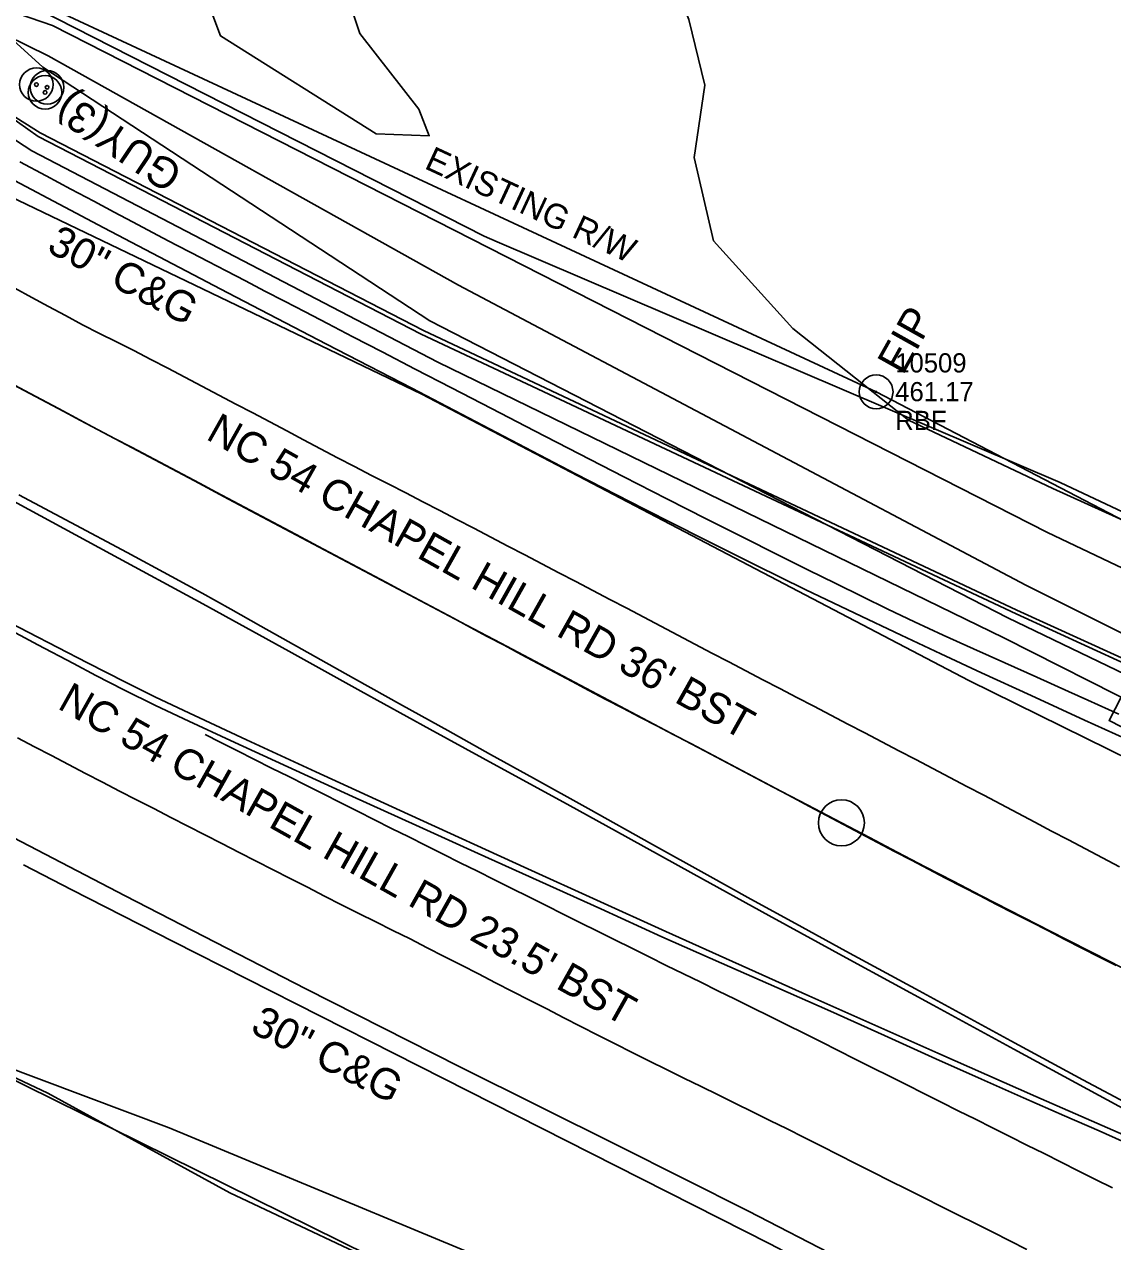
# Model space of a CAD drawing. Extents: x 2074109 to 2077820, y 741079 to 746031.
# Drawn here: x 2076097 to 2076238.9, y 742972.1 to 743130.7 of the extents above; entities that cross this region are included whole.
import ezdxf

# ---------------------------------------------------------------- set-up
doc = ezdxf.new("R2010")
doc.units = 0
for name, color, linetype in [('Exist Horizontal Alignment', 7, 'Continuous'), ('Exist Horizontal Alignment Point', 7, 'Continuous'), ('Exist Other Culture Anchor (Guy Wire) CELL', 7, 'Continuous'), ('Exist Other Culture Anchor (Guy Wire) Text', 7, 'Continuous'), ('Exist Property Iron Pin CELL', 7, 'Continuous'), ('Exist Property Iron Pin Cogo Comment', 7, 'Continuous'), ('Exist Property Iron Pin Cogo Elevation', 7, 'Continuous'), ('Exist Property Iron Pin Cogo Number', 7, 'Continuous'), ('Exist Property Iron Pin Text', 7, 'Continuous'), ('Exist Right of Way Line', 7, 'Continuous'), ('Exist Right of Way Line Text', 7, 'Continuous'), ('Exist Roads Curbs', 7, 'Continuous'), ('Exist Roads Curbs Text', 7, 'Continuous'), ('Exist Roads EOP', 7, 'Continuous'), ('Exist Roads EOP Text', 7, 'Continuous'), ('Exist Roads EOT', 7, 'Continuous'), ('Exist Structure Minor Pipes RCP 36 Inch', 7, 'Continuous'), ('Exist Utilities Gas UG Line SUE LOS B', 7, 'Continuous'), ('Exist Utilities Other Traffic Signal Box CELL', 7, 'Continuous'), ('Exist Utilities Power UG Cable SUE LOS B', 7, 'Continuous'), ('Exist Utilities Telephone UG Conduit SUE LOS B', 7, 'Continuous'), ('Exist Utilities Telephone UG FO SUE LOS B', 7, 'Continuous'), ('Exist Utilities TV UG FO Cable SUE LOS B', 7, 'Continuous'), ('Exist Utilities Water UG Line SUE LOS B', 7, 'Continuous'), ('Exist Vegetation Woods Line', 7, 'Continuous')]:
    doc.layers.add(name, color=color, linetype=linetype)

msp = doc.modelspace()

# ---------------------------------------------------------------- linework, layer by layer
at = {"layer": 'Exist Horizontal Alignment'}
for centre, radius, start, end in [((2085431.66, 760592.33), 19842.16, 241.357198, 242.284762), ((2077613.64, 745710.8), 3032.01, 242.28476, 247.25119)]:
    msp.add_arc(centre, radius, start, end, dxfattribs=at)
at = {"layer": 'Exist Horizontal Alignment Point'}
msp.add_circle((2076203.52, 743026.66), 3, dxfattribs=at)
at = {"layer": 'Exist Other Culture Anchor (Guy Wire) CELL'}
for centre, radius in [((2076098.61, 743122.88), 2.18), ((2076100, 743122.52), 2.18), ((2076099.74, 743121.86), 2.18), ((2076098.61, 743122.88), 0.24), ((2076100, 743122.52), 0.24), ((2076099.74, 743121.86), 0.24)]:
    msp.add_circle(centre, radius, dxfattribs=at)
at = {"layer": 'Exist Property Iron Pin CELL'}
for radius in [2.2, 0.0707]:
    msp.add_circle((2076208.04, 743082.83), radius, dxfattribs=at)
at = {"layer": 'Exist Right of Way Line'}
for p, q in [((2076100.45, 743132.9), (2076208.04, 743082.83)), ((2076208.04, 743082.83), (2076277.33, 743046.77))]:
    msp.add_line(p, q, dxfattribs=at)
at = {"layer": 'Exist Roads Curbs'}
for points in [[(2076096.45, 743112.79), (2076099.9, 743110.97), (2076103.12, 743109.25), (2076106.08, 743107.67), (2076108.76, 743106.24), (2076111.13, 743104.97), (2076113.18, 743103.89), (2076115.05, 743102.91), (2076116.87, 743101.96), (2076118.81, 743100.95), (2076120.99, 743099.82), (2076123.35, 743098.59), (2076125.84, 743097.3), (2076128.4, 743095.97), (2076130.95, 743094.64), (2076133.62, 743093.25), (2076136.55, 743091.73), (2076139.86, 743090.01), (2076143.67, 743088.03), (2076147.96, 743085.81), (2076152.71, 743083.34), (2076157.9, 743080.65), (2076163.51, 743077.75), (2076169.33, 743074.74), (2076175.16, 743071.74), (2076180.77, 743068.87), (2076185.97, 743066.23), (2076190.76, 743063.83), (2076195.15, 743061.63), (2076199.16, 743059.64), (2076202.79, 743057.84), (2076206.2, 743056.15), (2076209.57, 743054.52), (2076213.04, 743052.87), (2076216.79, 743051.14), (2076220.75, 743049.34), (2076224.83, 743047.5), (2076228.98, 743045.63), (2076233.12, 743043.77), (2076235.65, 743042.63), (2076239.67, 743040.81)], [(2076087.5, 743072.99), (2076097.63, 743067.52), (2076108.27, 743061.73), (2076120.29, 743055.19), (2076131.49, 743049.04), (2076140.9, 743043.83), (2076149.89, 743038.87), (2076159.11, 743033.85), (2076167.78, 743029.11), (2076175.72, 743024.72), (2076184.28, 743019.99), (2076194.08, 743014.59), (2076204.62, 743008.82), (2076215.46, 743002.9), (2076226, 742997.17), (2076235.57, 742991.96), (2076242.22, 742988.34)], [(2076242.37, 742985.08), (2076237.49, 742987.21), (2076228.87, 742991), (2076216.1, 742996.64), (2076199.27, 743004.13), (2076180.63, 743012.49), (2076162.66, 743020.66), (2076147.04, 743027.8), (2076135.02, 743033.32), (2076126.01, 743037.48), (2076119.2, 743040.64), (2076114.15, 743043.04), (2076110.22, 743044.98), (2076105.28, 743047.51), (2076097.52, 743051.5), (2076088.62, 743056.12)], [(2076230.57, 742952.6), (2076225.96, 742955.1), (2076219.24, 742958.67), (2076211.14, 742962.94), (2076202.4, 742967.51), (2076194.17, 742971.79), (2076187.6, 742975.16), (2076174.14, 742981.98), (2076145.24, 742996.6), (2076116.43, 743011.19), (2076103.21, 743017.92), (2076096.91, 743021.2)]]:
    msp.add_lwpolyline(points, dxfattribs=at)
at = {"layer": 'Exist Roads EOP'}
for points in [[(2076090.62, 743113.06), (2076107.42, 743104.19), (2076123.55, 743095.73), (2076136.4, 743089.06), (2076147.55, 743083.3), (2076158.59, 743077.53), (2076168.88, 743072.16), (2076177.78, 743067.59), (2076185.52, 743063.67), (2076192.36, 743060.24), (2076198.78, 743057.09), (2076205.25, 743053.98), (2076211.31, 743051.11), (2076216.49, 743048.69), (2076221.79, 743046.23), (2076228.26, 743043.24), (2076235.2, 743040.06), (2076241.92, 743037.01)], [(2076096.34, 743069.42), (2076103.09, 743065.8), (2076110.45, 743061.88), (2076116.2, 743058.79), (2076120.22, 743056.6), (2076123.96, 743054.52), (2076127.88, 743052.3), (2076133.22, 743049.29), (2076139.92, 743045.52), (2076146.33, 743041.94), (2076152.21, 743038.69), (2076157.8, 743035.59), (2076163.41, 743032.49), (2076170.5, 743028.53), (2076178.9, 743023.84), (2076186.03, 743019.87), (2076191.73, 743016.72), (2076197.55, 743013.54), (2076204.11, 743009.96), (2076213.63, 743004.78), (2076225.61, 742998.24), (2076234.97, 742993.17), (2076241.19, 742989.85)], [(2076240.12, 742985.2), (2076237.09, 742986.52), (2076232.58, 742988.5), (2076227.26, 742990.84), (2076221.76, 742993.27), (2076215.8, 742995.93), (2076209.12, 742998.96), (2076202.1, 743002.13), (2076195.1, 743005.2), (2076187.87, 743008.37), (2076180.13, 743011.83), (2076172.15, 743015.44), (2076164.19, 743019.05), (2076156.18, 743022.67), (2076148.06, 743026.34), (2076139.8, 743030.09), (2076131.39, 743033.95), (2076123.92, 743037.4), (2076118.48, 743039.91), (2076114.15, 743041.96), (2076110.02, 743044), (2076106.36, 743045.88), (2076103.44, 743047.42), (2076098.82, 743049.88), (2076090.09, 743054.5)], [(2076368.81, 742875.07), (2076354.62, 742881.72), (2076342.97, 742887.88), (2076332.18, 742894.45), (2076323.09, 742899.95), (2076311.8, 742906.85), (2076300.61, 742913.69), (2076289.73, 742920.1), (2076275.57, 742928.55), (2076262.46, 742936.39), (2076252.19, 742942.18), (2076235.26, 742951.13), (2076234.31, 742953.47), (2076231.2, 742955.18), (2076224.59, 742958.71), (2076215.02, 742963.76), (2076203.16, 742969.98), (2076191.41, 742976.05), (2076174.46, 742984.55), (2076153.8, 742994.85), (2076133.74, 743005.01), (2076110.19, 743017.16), (2076085.12, 743030.17)]]:
    msp.add_lwpolyline(points, dxfattribs=at)
at = {"layer": 'Exist Roads EOT'}
for points in [[(2076239.76, 743020.95), (2076237.55, 743022.11), (2076235.34, 743023.28), (2076233.13, 743024.44), (2076230.91, 743025.6), (2076228.7, 743026.76), (2076226.49, 743027.93), (2076224.27, 743029.09), (2076222.06, 743030.25), (2076219.85, 743031.42), (2076217.63, 743032.58), (2076215.42, 743033.74), (2076213.21, 743034.9), (2076210.99, 743036.06), (2076208.78, 743037.22), (2076206.56, 743038.38), (2076204.34, 743039.53), (2076202.13, 743040.69), (2076199.91, 743041.85), (2076197.7, 743043), (2076195.48, 743044.16), (2076193.26, 743045.32), (2076191.05, 743046.48), (2076188.83, 743047.63), (2076186.62, 743048.79), (2076184.4, 743049.95), (2076182.19, 743051.11), (2076179.98, 743052.28), (2076177.77, 743053.46), (2076175.56, 743054.63), (2076173.35, 743055.78), (2076171.13, 743056.94), (2076168.92, 743058.1), (2076166.7, 743059.26), (2076164.49, 743060.42), (2076162.27, 743061.58), (2076160.05, 743062.73), (2076157.84, 743063.89), (2076155.62, 743065.05), (2076153.41, 743066.21), (2076151.19, 743067.37), (2076148.98, 743068.52), (2076146.76, 743069.67), (2076144.53, 743070.81), (2076142.3, 743071.94), (2076140.08, 743073.09), (2076137.87, 743074.25), (2076135.65, 743075.42), (2076133.44, 743076.58), (2076131.23, 743077.75), (2076129.02, 743078.91), (2076126.81, 743080.08), (2076124.59, 743081.24), (2076122.38, 743082.41), (2076120.17, 743083.57), (2076117.96, 743084.74), (2076115.75, 743085.9), (2076113.53, 743087.07), (2076111.31, 743088.2), (2076109.07, 743089.33), (2076106.84, 743090.45), (2076104.61, 743091.58), (2076102.41, 743092.77), (2076100.21, 743093.95), (2076098.01, 743095.14), (2076095.81, 743096.33)], [(2076239.31, 743008.06), (2076237.08, 743009.2), (2076234.86, 743010.34), (2076232.63, 743011.48), (2076230.41, 743012.62), (2076228.19, 743013.76), (2076225.96, 743014.9), (2076223.74, 743016.04), (2076221.51, 743017.18), (2076219.29, 743018.32), (2076217.07, 743019.46), (2076214.85, 743020.62), (2076212.63, 743021.78), (2076210.42, 743022.94), (2076208.21, 743024.11), (2076206, 743025.28), (2076203.79, 743026.45), (2076201.58, 743027.62), (2076199.37, 743028.79), (2076197.17, 743029.96), (2076194.96, 743031.13), (2076192.75, 743032.31), (2076190.54, 743033.48), (2076188.33, 743034.65), (2076186.12, 743035.82), (2076183.91, 743036.99), (2076181.7, 743038.15), (2076179.48, 743039.29), (2076177.26, 743040.44), (2076175.03, 743041.59), (2076172.82, 743042.75), (2076170.61, 743043.93), (2076168.41, 743045.1), (2076166.2, 743046.27), (2076163.99, 743047.45), (2076161.79, 743048.62), (2076159.58, 743049.8), (2076157.37, 743050.97), (2076155.16, 743052.14), (2076152.96, 743053.32), (2076150.75, 743054.49), (2076148.54, 743055.67), (2076146.34, 743056.84), (2076144.13, 743058.02), (2076141.92, 743059.19), (2076139.72, 743060.37), (2076137.51, 743061.54), (2076135.3, 743062.72), (2076133.1, 743063.89), (2076130.89, 743065.06), (2076128.68, 743066.24), (2076126.47, 743067.41), (2076124.26, 743068.58), (2076122.06, 743069.75), (2076119.85, 743070.93), (2076117.64, 743072.1), (2076115.43, 743073.27), (2076113.23, 743074.45), (2076111.01, 743075.61), (2076108.8, 743076.77), (2076106.59, 743077.94), (2076104.37, 743079.1), (2076102.17, 743080.27), (2076099.96, 743081.45), (2076097.76, 743082.63), (2076095.55, 743083.8)], [(2076227.7, 742971.06), (2076225.47, 742972.18), (2076223.23, 742973.31), (2076221, 742974.43), (2076218.76, 742975.55), (2076216.53, 742976.67), (2076214.3, 742977.79), (2076212.06, 742978.91), (2076209.83, 742980.03), (2076207.59, 742981.16), (2076205.36, 742982.28), (2076203.13, 742983.41), (2076200.9, 742984.53), (2076198.67, 742985.66), (2076196.43, 742986.78), (2076194.19, 742987.88), (2076191.95, 742988.99), (2076189.71, 742990.09), (2076187.46, 742991.2), (2076185.22, 742992.31), (2076182.98, 742993.41), (2076180.74, 742994.52), (2076178.5, 742995.62), (2076176.26, 742996.73), (2076174.02, 742997.85), (2076171.79, 742998.99), (2076169.57, 743000.13), (2076167.34, 743001.27), (2076165.12, 743002.41), (2076162.89, 743003.55), (2076160.67, 743004.69), (2076158.45, 743005.83), (2076156.22, 743006.97), (2076154, 743008.11), (2076151.77, 743009.25), (2076149.55, 743010.39), (2076147.32, 743011.53), (2076145.08, 743012.64), (2076142.84, 743013.75), (2076140.61, 743014.87), (2076138.37, 743015.98), (2076136.14, 743017.12), (2076133.92, 743018.26), (2076131.69, 743019.4), (2076129.47, 743020.54), (2076127.24, 743021.68), (2076125.02, 743022.82), (2076122.79, 743023.96), (2076120.57, 743025.1), (2076118.35, 743026.24), (2076116.12, 743027.38), (2076113.9, 743028.52), (2076111.67, 743029.66), (2076109.45, 743030.81), (2076107.23, 743031.96), (2076105.01, 743033.11), (2076102.79, 743034.26), (2076100.57, 743035.42), (2076098.36, 743036.58), (2076096.14, 743037.73)], [(2076238.86, 742979.09), (2076236.63, 742980.2), (2076234.39, 742981.32), (2076232.15, 742982.44), (2076229.92, 742983.55), (2076227.68, 742984.67), (2076225.45, 742985.79), (2076223.21, 742986.91), (2076220.97, 742988.03), (2076218.74, 742989.14), (2076216.5, 742990.26), (2076214.27, 742991.38), (2076212.03, 742992.51), (2076209.8, 742993.63), (2076207.57, 742994.75), (2076205.33, 742995.87), (2076203.1, 742996.99), (2076200.86, 742998.12), (2076198.63, 742999.24), (2076196.4, 743000.36), (2076194.15, 743001.46), (2076191.91, 743002.57), (2076189.67, 743003.67), (2076187.42, 743004.77), (2076185.18, 743005.88), (2076182.94, 743006.98), (2076180.7, 743008.09), (2076178.46, 743009.2), (2076176.22, 743010.31), (2076173.98, 743011.43), (2076171.74, 743012.54), (2076169.5, 743013.65), (2076167.27, 743014.77), (2076165.03, 743015.88), (2076162.79, 743017), (2076160.56, 743018.12), (2076158.32, 743019.23), (2076156.08, 743020.35), (2076153.85, 743021.47), (2076151.61, 743022.59), (2076149.38, 743023.7), (2076147.14, 743024.82), (2076144.9, 743025.94), (2076142.67, 743027.07), (2076140.44, 743028.19), (2076138.21, 743029.31), (2076135.97, 743030.44), (2076133.74, 743031.56), (2076131.51, 743032.69), (2076129.27, 743033.81), (2076127.04, 743034.93), (2076124.81, 743036.06), (2076122.57, 743037.18), (2076120.61, 743038.17)]]:
    msp.add_lwpolyline(points, dxfattribs=at)
at = {"layer": 'Exist Structure Minor Pipes RCP 36 Inch'}
msp.add_line((2076074.87, 743003.45), (2076256.6, 742913.65), dxfattribs=at)
at = {"layer": 'Exist Utilities Gas UG Line SUE LOS B'}
msp.add_lwpolyline([(2075996.08, 743328.1), (2076028.05, 743254.56), (2076033.74, 743242.95), (2076036.74, 743229.04), (2076040.38, 743218.46), (2076044.43, 743205.24), (2076049.54, 743192.7), (2076055.99, 743180.15), (2076059.89, 743167.76), (2076068.56, 743138.12), (2076068.53, 743138.04), (2076073.69, 743123.02), (2076077.5, 743117.33), (2076094.04, 743108.87), (2076148.84, 743082.51), (2076220.11, 743045.2), (2076259.6, 743025.74), (2076318.3, 742998.06), (2076360.46, 742978.31), (2076403.47, 742958.09), (2076437.14, 742944.03)], dxfattribs=at)
at = {"layer": 'Exist Utilities Other Traffic Signal Box CELL'}
msp.add_lwpolyline([(2076244.57, 743036.81), (2076247.76, 743042.99), (2076241.58, 743046.17), (2076238.39, 743039.99), (2076244.57, 743036.81)], dxfattribs=at)
at = {"layer": 'Exist Utilities Power UG Cable SUE LOS B'}
msp.add_lwpolyline([(2076006.41, 743187.86), (2076006.4, 743187.87), (2076014.64, 743174.79), (2076032.56, 743157.65), (2076035.3, 743152.7), (2076055.02, 743138.31), (2076080.32, 743125.75), (2076098, 743114.25), (2076150.92, 743086.68), (2076224.69, 743050.77), (2076243.07, 743041.49)], dxfattribs=at)
at = {"layer": 'Exist Utilities Telephone UG Conduit SUE LOS B'}
msp.add_lwpolyline([(2075672.89, 743341.39), (2075736.54, 743308.65), (2075796.69, 743278.05), (2075867.04, 743238.5), (2075921.9, 743209.46), (2075960.48, 743187.73), (2076008.51, 743166.58), (2076026.12, 743160.68), (2076048.83, 743145.45), (2076053.46, 743153.14), (2076083.51, 743134.83), (2076100.14, 743126.62), (2076153.6, 743096.75), (2076227.57, 743057.65), (2076265.35, 743038.75), (2076325.02, 743012.99), (2076370.03, 742993.2), (2076407.51, 742976.75), (2076444.05, 742959.06)], dxfattribs=at)
at = {"layer": 'Exist Utilities Telephone UG FO SUE LOS B'}
for points in [[(2075889.86, 743237.93), (2075895.59, 743228.51), (2075924.94, 743209.93), (2075958.41, 743190.94), (2075991.59, 743174.52), (2076008.89, 743165.82), (2076027.41, 743153.76), (2076049.09, 743142.61), (2076053.91, 743141.46), (2076059.01, 743140.99), (2076072.19, 743141.15), (2076089.2, 743137.48), (2076101.24, 743131.5), (2076156.95, 743103.14), (2076158.66, 743102.38), (2076232.03, 743071), (2076268.38, 743053.9), (2076329.12, 743025.97), (2076375.16, 743007.01), (2076410.42, 742991.12), (2076450.75, 742973.66)], [(2076087.97, 743013.5), (2076091.67, 742999.06), (2076093.81, 742995.21), (2076115.9, 742986.9)], [(2076115.9, 742986.9), (2076169.64, 742964.58), (2076195.91, 742953.71), (2076235.81, 742931.97), (2076259.41, 742920.75), (2076287.23, 742905.69), (2076340.87, 742876.87), (2076369.47, 742862.52), (2076395.35, 742852.99)]]:
    msp.add_lwpolyline(points, dxfattribs=at)
at = {"layer": 'Exist Utilities TV UG FO Cable SUE LOS B'}
for points in [[(2076079.54, 743131.47), (2076088.75, 743134.71), (2076100.72, 743130.58), (2076230.37, 743064.49), (2076267.06, 743047.02), (2076329.64, 743021), (2076373.86, 743003.6), (2076375.16, 743000.31), (2076408.25, 742984.45), (2076447.17, 742965.86)], [(2076083.6, 743130.45), (2076090.74, 743121.86), (2076099.09, 743116.59), (2076149.07, 743090.83), (2076226.38, 743054.36), (2076264.41, 743037.05), (2076323.79, 743010.38), (2076368.03, 742988.68), (2076370.37, 742987.68), (2076405.31, 742971.65), (2076441.93, 742954.46)], [(2076083.6, 743130.45), (2076090.73, 743121.86), (2076098.84, 743116.1), (2076148.75, 743090.35), (2076226.27, 743053.92), (2076264.15, 743036.52), (2076323.36, 743009.63), (2076368, 742988.68), (2076369.51, 742985.96), (2076404.98, 742971), (2076441.71, 742953.97)]]:
    msp.add_lwpolyline(points, dxfattribs=at)
at = {"layer": 'Exist Utilities Water UG Line SUE LOS B'}
msp.add_lwpolyline([(2075822.78, 743289.56), (2075827.27, 743285.77), (2075840.04, 743277.92), (2075859.15, 743265.03), (2075885.55, 743248.54), (2075912.1, 743233.66), (2075938.18, 743219.55), (2075978.32, 743202.62), (2076004.37, 743190.72), (2076024.72, 743179.9), (2076058.28, 743162.37), (2076071.85, 743150.27), (2076099.45, 743125.15), (2076149.87, 743092.08), (2076225.21, 743053.38), (2076263, 743035.19), (2076322.41, 743007.95), (2076371.93, 742982.13), (2076406.73, 742964.12), (2076444.22, 742949.22), (2076483.69, 742930.03)], dxfattribs=at)
at = {"layer": 'Exist Vegetation Woods Line'}
for points in [[(2076452.8, 742978.14), (2076411.57, 742997.51), (2076372.36, 743015), (2076332.34, 743031.67), (2076302.88, 743044.27), (2076275.96, 743054.74), (2076254.46, 743059.65), (2076231.08, 743070.25), (2076212.24, 743079.14), (2076197.2, 743091.07), (2076186.86, 743102.52), (2076184.31, 743113.37), (2076185.7, 743122.79), (2076183.65, 743131.36), (2076180.3, 743139.76), (2076155.91, 743151.77), (2076143.65, 743150.09), (2076137.94, 743137.99), (2076140.74, 743129.52), (2076148.47, 743119.68), (2076149.8, 743116.21), (2076142.91, 743116.48), (2076122.59, 743129.22), (2076117.94, 743141.67)], [(2076059.35, 743010.69), (2076100.09, 742991.45), (2076123.82, 742978.43), (2076147.74, 742967.14), (2076175.96, 742953.68), (2076194.85, 742944.47), (2076225.27, 742924.06), (2076241.07, 742917.21), (2076250.98, 742907.16), (2076261.77, 742899.11), (2076276.52, 742898.35), (2076308.84, 742883.09), (2076329.78, 742873.2)]]:
    msp.add_lwpolyline(points, dxfattribs=at)

# ---------------------------------------------------------------- texts
at = {"layer": 'Exist Other Culture Anchor (Guy Wire) Text'}
msp.add_text('GUY(3)', height=4, rotation=146.2165, dxfattribs=at).set_placement((2076117.94, 743111.94))
at = {"layer": 'Exist Property Iron Pin Cogo Comment'}
msp.add_text('RBF', height=2.5, dxfattribs=at).set_placement((2076210.53, 743077.86))
at = {"layer": 'Exist Property Iron Pin Cogo Elevation'}
msp.add_text('461.17', height=2.5, dxfattribs=at).set_placement((2076210.53, 743081.61))
at = {"layer": 'Exist Property Iron Pin Cogo Number'}
msp.add_text('10509', height=2.5, dxfattribs=at).set_placement((2076210.53, 743085.36))
at = {"layer": 'Exist Property Iron Pin Text'}
msp.add_text('EIP', height=4, rotation=60.742, dxfattribs=at).set_placement((2076211.51, 743084.89))
at = {"layer": 'Exist Right of Way Line Text'}
msp.add_text('EXISTING R/W', height=3.2, rotation=335.0785, dxfattribs=at).set_placement((2076149.04, 743112.01))
at = {"layer": 'Exist Roads Curbs Text'}
for rotation, p in [(331.9019, (2076099.8, 743101.21)), (333.1477, (2076126.33, 742999.44))]:
    msp.add_text('30" C&G', height=4, rotation=rotation, dxfattribs=at).set_placement(p)
at = {"layer": 'Exist Roads EOP Text'}
for s, p in [("NC 54 CHAPEL HILL RD 36' BST", (2076120.56, 743076.75)), ("NC 54 CHAPEL HILL RD 23.5' BST", (2076101.22, 743041.64))]:
    msp.add_text(s, height=4, rotation=330.6958, dxfattribs=at).set_placement(p)

doc.saveas('drawing.dxf')
